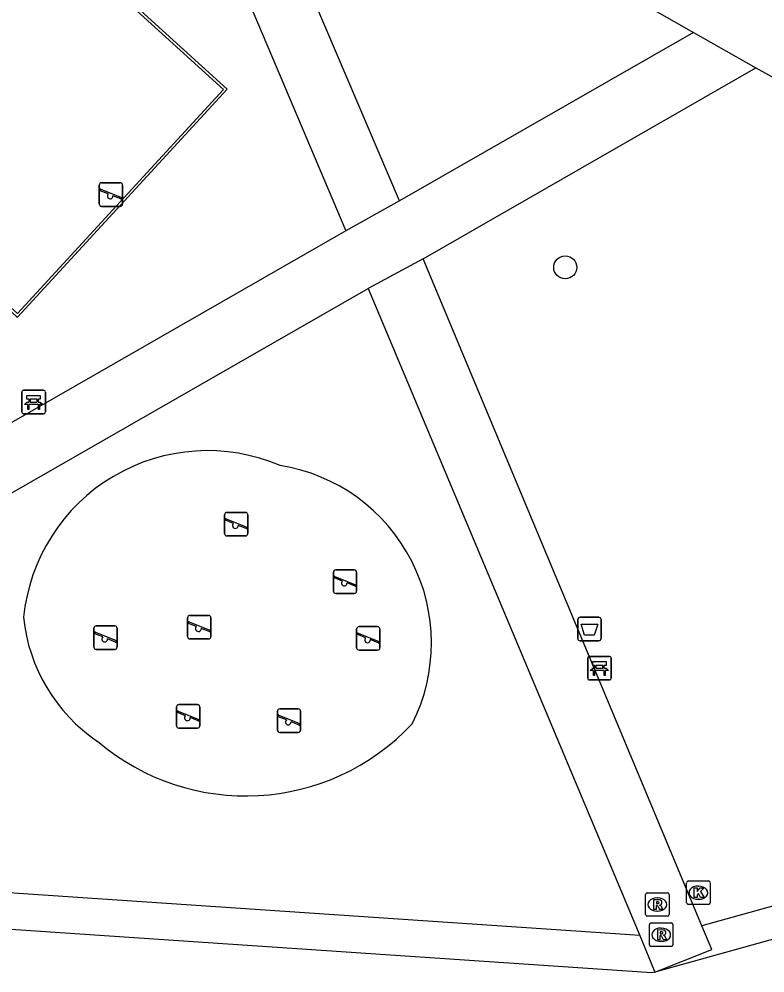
# Model space of a CAD drawing. Extents: x 163686 to 164493, y 382719 to 383870.
# Drawn here: x 164202.08 to 164233.79, y 383283.35 to 383323.89 of the extents above; entities that cross this region are included whole.
import ezdxf

# ---------------------------------------------------------------- set-up
doc = ezdxf.new("R2010")
doc.units = 0
for name, color, linetype in [('IMGEO_Afvalbak', 7, 'Continuous'), ('IMGEO_Bank', 7, 'Continuous'), ('IMGEO_Boom', 7, 'Continuous'), ('IMGEO_Groenvoorziening', 7, 'Continuous'), ('IMGEO_Hek', 7, 'Continuous'), ('IMGEO_Kolk', 7, 'Continuous'), ('IMGEO_Pand', 7, 'Continuous'), ('IMGEO_Rioolput', 7, 'Continuous'), ('IMGEO_Speelvoorziening', 7, 'Continuous'), ('IMGEO_Voetpad_gesloten', 7, 'Continuous'), ('IMGEO_Voetpad_open', 7, 'Continuous')]:
    doc.layers.add(name, color=color, linetype=linetype)

msp = doc.modelspace()

# ---------------------------------------------------------------- linework, layer by layer
at = {"layer": 'IMGEO_Afvalbak'}
for p, q in [((164225.837, 383297.561), (164225.837, 383298.361)), ((164225.837, 383298.361), (164225.837, 383297.561)), ((164225.937, 383298.461), (164226.727, 383298.461)), ((164226.727, 383298.461), (164225.937, 383298.461)), ((164226.827, 383298.361), (164226.827, 383297.561)), ((164226.827, 383297.561), (164226.827, 383298.361)), ((164226.727, 383297.461), (164225.937, 383297.461)), ((164225.937, 383297.461), (164226.727, 383297.461))]:
    msp.add_line(p, q, dxfattribs=at)
msp.add_lwpolyline([(164225.98, 383298.175), (164226.684, 383298.175), (164226.535, 383297.705), (164226.129, 383297.705), (164225.98, 383298.175)], dxfattribs=at)
for centre, start, end in [((164225.937, 383298.361), 90, 180), ((164225.937, 383298.361), 90, 180), ((164226.727, 383298.361), 0, 90), ((164226.727, 383298.361), 360, 90), ((164225.937, 383297.561), 180, 270), ((164225.937, 383297.561), 180, 270), ((164226.727, 383297.561), 270, 0), ((164226.727, 383297.561), 270, 0)]:
    msp.add_arc(centre, 0.1, start, end, dxfattribs=at)
at = {"layer": 'IMGEO_Bank'}
for p, q in [((164202.204, 383307.186), (164202.204, 383308.027)), ((164202.204, 383308.027), (164202.204, 383307.186)), ((164202.279, 383308.111), (164203.12, 383308.111)), ((164203.12, 383308.111), (164202.279, 383308.111)), ((164203.204, 383308.036), (164203.204, 383307.195)), ((164203.204, 383307.195), (164203.204, 383308.036)), ((164202.901, 383307.509), (164202.508, 383307.509)), ((164202.513, 383307.617), (164202.513, 383307.723)), ((164202.557, 383307.723), (164202.557, 383307.617)), ((164202.845, 383307.729), (164202.563, 383307.729)), ((164202.563, 383307.611), (164202.845, 383307.611)), ((164202.851, 383307.617), (164202.851, 383307.723)), ((164202.895, 383307.723), (164202.895, 383307.617)), ((164203.129, 383307.111), (164202.288, 383307.111)), ((164202.288, 383307.111), (164203.129, 383307.111)), ((164226.257, 383295.876), (164226.257, 383296.717)), ((164226.257, 383296.717), (164226.257, 383295.876)), ((164226.332, 383296.801), (164227.173, 383296.801)), ((164227.173, 383296.801), (164226.332, 383296.801)), ((164227.257, 383296.726), (164227.257, 383295.885)), ((164227.257, 383295.885), (164227.257, 383296.726)), ((164226.954, 383296.199), (164226.561, 383296.199)), ((164226.566, 383296.307), (164226.566, 383296.413)), ((164226.61, 383296.413), (164226.61, 383296.307)), ((164226.898, 383296.419), (164226.616, 383296.419)), ((164226.616, 383296.301), (164226.898, 383296.301)), ((164226.904, 383296.307), (164226.904, 383296.413)), ((164226.948, 383296.413), (164226.948, 383296.307)), ((164227.182, 383295.801), (164226.341, 383295.801)), ((164226.341, 383295.801), (164227.182, 383295.801))]:
    msp.add_line(p, q, dxfattribs=at)
for points in [[(164202.507, 383307.729), (164202.421, 383307.729), (164202.421, 383307.89), (164202.984, 383307.89), (164202.984, 383307.729), (164202.901, 383307.729)], [(164202.451, 383307.509), (164202.309, 383307.509), (164202.421, 383307.611), (164202.507, 383307.611)], [(164202.501, 383307.502), (164202.501, 383307.295), (164202.458, 383307.295), (164202.458, 383307.502)], [(164202.901, 383307.611), (164202.984, 383307.611), (164203.096, 383307.509), (164202.957, 383307.509)], [(164202.951, 383307.502), (164202.951, 383307.295), (164202.907, 383307.295), (164202.907, 383307.502)], [(164226.56, 383296.419), (164226.474, 383296.419), (164226.474, 383296.58), (164227.037, 383296.58), (164227.037, 383296.419), (164226.954, 383296.419)], [(164226.504, 383296.199), (164226.362, 383296.199), (164226.474, 383296.301), (164226.56, 383296.301)], [(164226.554, 383296.192), (164226.554, 383295.985), (164226.511, 383295.985), (164226.511, 383296.192)], [(164226.954, 383296.301), (164227.037, 383296.301), (164227.149, 383296.199), (164227.01, 383296.199)], [(164227.004, 383296.192), (164227.004, 383295.985), (164226.96, 383295.985), (164226.96, 383296.192)]]:
    msp.add_lwpolyline(points, dxfattribs=at)
for centre, radius, start, end in [((164202.282, 383308.033), 0.0779, 92.4484, 184.2845), ((164202.282, 383308.033), 0.0779, 92.4484, 184.2845), ((164203.126, 383308.033), 0.0779, 2.4484, 94.2845), ((164203.126, 383308.033), 0.0779, 2.4484, 94.2845), ((164202.451, 383307.502), 0.00671, 2.8957, 87.1043), ((164202.508, 383307.502), 0.00671, 92.8957, 177.1043), ((164202.506, 383307.722), 0.00671, 2.8957, 87.1043), ((164202.506, 383307.618), 0.00671, 272.8957, 357.1043), ((164202.563, 383307.722), 0.00671, 92.8957, 177.1043), ((164202.563, 383307.618), 0.00671, 182.8957, 267.1043), ((164202.845, 383307.722), 0.00671, 2.8957, 87.1043), ((164202.845, 383307.618), 0.00671, 272.8957, 357.1043), ((164202.902, 383307.722), 0.00671, 92.8957, 177.1043), ((164202.902, 383307.618), 0.00671, 182.8957, 267.1043), ((164202.9, 383307.502), 0.00671, 2.8957, 87.1043), ((164202.957, 383307.502), 0.00671, 92.8957, 177.1043), ((164202.282, 383307.189), 0.0779, 182.4484, 274.2845), ((164202.282, 383307.189), 0.0779, 182.4484, 274.2845), ((164203.126, 383307.189), 0.0779, 272.4484, 4.2845), ((164203.126, 383307.189), 0.0779, 272.4484, 4.2845), ((164226.335, 383296.723), 0.0779, 92.4484, 184.2845), ((164226.335, 383296.723), 0.0779, 92.4484, 184.2845), ((164227.179, 383296.723), 0.0779, 2.4484, 94.2845), ((164227.179, 383296.723), 0.0779, 2.4484, 94.2845), ((164226.504, 383296.192), 0.00671, 2.8957, 87.1043), ((164226.561, 383296.192), 0.00671, 92.8957, 177.1043), ((164226.559, 383296.412), 0.00671, 2.8957, 87.1043), ((164226.559, 383296.308), 0.00671, 272.8957, 357.1043), ((164226.616, 383296.412), 0.00671, 92.8957, 177.1043), ((164226.616, 383296.308), 0.00671, 182.8957, 267.1043), ((164226.898, 383296.412), 0.00671, 2.8957, 87.1043), ((164226.898, 383296.308), 0.00671, 272.8957, 357.1043), ((164226.955, 383296.412), 0.00671, 92.8957, 177.1043), ((164226.955, 383296.308), 0.00671, 182.8957, 267.1043), ((164226.953, 383296.192), 0.00671, 2.8957, 87.1043), ((164227.01, 383296.192), 0.00671, 92.8957, 177.1043), ((164226.335, 383295.879), 0.0779, 182.4484, 274.2845), ((164226.335, 383295.879), 0.0779, 182.4484, 274.2845), ((164227.179, 383295.879), 0.0779, 272.4484, 4.2845), ((164227.179, 383295.879), 0.0779, 272.4484, 4.2845)]:
    msp.add_arc(centre, radius, start, end, dxfattribs=at)
at = {"layer": 'IMGEO_Boom'}
msp.add_circle((164225.302, 383313.333), 0.489, dxfattribs=at)
at = {"layer": 'IMGEO_Groenvoorziening'}
msp.add_lwpolyline([(164192.811, 383337.203), (164210.778, 383320.894), (164202.011, 383311.366), (164183.969, 383327.594), (164192.811, 383337.203)], dxfattribs=at)
for centre, radius, start, end in [((164210.096, 383297.686), 7.858, 66.868, 174.3446), ((164211.981, 383297.372), 7.635, 333.2762, 80.9389), ((164209.444, 383299.164), 7.202, 185.6126, 236.0652), ((164211.719, 383300.57), 9.701, 229.5381, 316.8799)]:
    msp.add_arc(centre, radius, start, end, dxfattribs=at)
at = {"layer": 'IMGEO_Hek'}
msp.add_lwpolyline([(164202.012, 383311.217), (164210.934, 383320.901), (164192.804, 383337.358), (164183.812, 383327.587), (164191.266, 383320.882), (164201.965, 383311.259), (164202.012, 383311.217)], dxfattribs=at)
at = {"layer": 'IMGEO_Kolk'}
for p, q in [((164230.465, 383286.33), (164230.465, 383287.182)), ((164230.54, 383287.256), (164231.392, 383287.256)), ((164231.466, 383287.182), (164231.466, 383286.33)), ((164230.953, 383287.036), (164230.978, 383287.036)), ((164230.976, 383286.476), (164230.951, 383286.476)), ((164231.392, 383286.256), (164230.54, 383286.256))]:
    msp.add_line(p, q, dxfattribs=at)
for points in [[(164230.465, 383286.33), (164230.465, 383287.182)], [(164230.54, 383287.256), (164231.392, 383287.256)], [(164231.466, 383287.182), (164231.466, 383286.33)], [(164230.786, 383286.956), (164230.909, 383286.956), (164230.909, 383286.805), (164231.039, 383286.956), (164231.203, 383286.956), (164231.057, 383286.805), (164231.21, 383286.556), (164231.058, 383286.556), (164230.973, 383286.72), (164230.909, 383286.653), (164230.909, 383286.556), (164230.786, 383286.556), (164230.786, 383286.956)], [(164231.392, 383286.256), (164230.54, 383286.256)]]:
    msp.add_lwpolyline(points, dxfattribs=at)
for centre, start, end in [((164230.542, 383287.18), 91.552, 178.448), ((164230.542, 383287.18), 91.552, 178.448), ((164231.39, 383287.18), 1.552, 88.448), ((164231.39, 383287.18), 1.552, 88.448), ((164230.542, 383286.332), 181.552, 268.448), ((164230.542, 383286.332), 181.552, 268.448), ((164231.39, 383286.332), 271.552, 358.448), ((164231.39, 383286.332), 271.552, 358.448)]:
    msp.add_arc(centre, 0.0765, start, end, dxfattribs=at)
for centre, major_axis, ratio, start_param, end_param in [((164230.952, 383286.756), (-0.387, 0.002), 0.722429, 4.712389, 7.853982), ((164230.977, 383286.756), (-0.39, 0.002), 0.717154, 1.570796, 4.712389)]:
    msp.add_ellipse(centre, major_axis=major_axis, ratio=ratio, start_param=start_param, end_param=end_param, dxfattribs=at)
at = {"layer": 'IMGEO_Pand'}
for points in [[(164249.278, 383288.989), (164229.119, 383283.385)], [(164229.119, 383283.385), (164228.98, 383283.346), (164172.791, 383287.15)]]:
    msp.add_lwpolyline(points, dxfattribs=at)
at = {"layer": 'IMGEO_Rioolput'}
for p, q in [((164228.717, 383285.827), (164228.717, 383286.679)), ((164228.792, 383286.753), (164229.644, 383286.753)), ((164229.205, 383286.533), (164229.23, 383286.533)), ((164229.718, 383286.679), (164229.718, 383285.827)), ((164229.228, 383285.973), (164229.203, 383285.973)), ((164229.644, 383285.753), (164228.792, 383285.753)), ((164228.883, 383284.545), (164228.883, 383285.397)), ((164228.958, 383285.471), (164229.81, 383285.471)), ((164229.371, 383285.251), (164229.396, 383285.251)), ((164229.884, 383285.397), (164229.884, 383284.545)), ((164229.81, 383284.471), (164228.958, 383284.471)), ((164229.394, 383284.691), (164229.369, 383284.691))]:
    msp.add_line(p, q, dxfattribs=at)
for points in [[(164228.717, 383285.827), (164228.717, 383286.679)], [(164228.792, 383286.753), (164229.644, 383286.753)], [(164229.306, 383286.451), (164229.054, 383286.453), (164229.054, 383286.053)], [(164229.232, 383286.372), (164229.178, 383286.372), (164229.178, 383286.291)], [(164229.718, 383286.679), (164229.718, 383285.827)], [(164229.054, 383286.053), (164229.178, 383286.053), (164229.178, 383286.215), (164229.189, 383286.215)], [(164229.178, 383286.291), (164229.23, 383286.291)], [(164229.236, 383286.186), (164229.307, 383286.053), (164229.447, 383286.053), (164229.382, 383286.179)], [(164229.644, 383285.753), (164228.792, 383285.753)], [(164228.883, 383284.545), (164228.883, 383285.397)], [(164228.958, 383285.471), (164229.81, 383285.471)], [(164229.472, 383285.169), (164229.22, 383285.171), (164229.22, 383284.771)], [(164229.884, 383285.397), (164229.884, 383284.545)], [(164229.22, 383284.771), (164229.344, 383284.771), (164229.344, 383284.933), (164229.355, 383284.933)], [(164229.398, 383285.09), (164229.344, 383285.09), (164229.344, 383285.009)], [(164229.344, 383285.009), (164229.396, 383285.009)], [(164229.402, 383284.904), (164229.473, 383284.771), (164229.613, 383284.771), (164229.548, 383284.897)], [(164229.81, 383284.471), (164228.958, 383284.471)]]:
    msp.add_lwpolyline(points, dxfattribs=at)
for centre, radius, start, end in [((164228.794, 383286.677), 0.0765, 91.552, 178.448), ((164228.794, 383286.677), 0.0765, 91.552, 178.448), ((164229.238, 383286.276), 0.0964, 77.0061, 93.1865), ((164229.252, 383286.333), 0.0378, 276.6634, 79.6772), ((164229.305, 383286.341), 0.109, 350.3612, 89.416), ((164229.642, 383286.677), 0.0765, 1.552, 88.448), ((164229.642, 383286.677), 0.0765, 1.552, 88.448), ((164229.188, 383286.162), 0.0533, 26.0293, 88.6989), ((164229.214, 383286.48), 0.19, 274.7715, 282.9687), ((164229.303, 383286.341), 0.112, 277.5842, 350.9817), ((164229.287, 383286.126), 0.108, 29.5134, 73.7905), ((164228.794, 383285.829), 0.0765, 181.552, 268.448), ((164228.794, 383285.829), 0.0765, 181.552, 268.448), ((164229.642, 383285.829), 0.0765, 271.552, 358.448), ((164229.642, 383285.829), 0.0765, 271.552, 358.448), ((164228.96, 383285.395), 0.0765, 91.552, 178.448), ((164228.96, 383285.395), 0.0765, 91.552, 178.448), ((164229.471, 383285.059), 0.109, 350.3612, 89.416), ((164229.808, 383285.395), 0.0765, 1.552, 88.448), ((164229.808, 383285.395), 0.0765, 1.552, 88.448), ((164229.354, 383284.88), 0.0533, 26.0293, 88.6989), ((164229.38, 383285.198), 0.19, 274.7715, 282.9687), ((164229.404, 383284.994), 0.0964, 77.0061, 93.1865), ((164229.418, 383285.051), 0.0378, 276.6634, 79.6772), ((164229.469, 383285.059), 0.112, 277.5842, 350.9817), ((164229.453, 383284.844), 0.108, 29.5134, 73.7905), ((164228.96, 383284.547), 0.0765, 181.552, 268.448), ((164228.96, 383284.547), 0.0765, 181.552, 268.448), ((164229.808, 383284.547), 0.0765, 271.552, 358.448), ((164229.808, 383284.547), 0.0765, 271.552, 358.448)]:
    msp.add_arc(centre, radius, start, end, dxfattribs=at)
for centre, major_axis, ratio, start_param, end_param in [((164229.204, 383286.253), (-0.387, 0.002), 0.722429, 4.712389, 7.853982), ((164229.229, 383286.253), (-0.39, 0.002), 0.717154, 1.570796, 4.712389), ((164229.37, 383284.971), (-0.387, 0.002), 0.722429, 4.712389, 7.853982), ((164229.395, 383284.971), (-0.39, 0.002), 0.717154, 1.570796, 4.712389)]:
    msp.add_ellipse(centre, major_axis=major_axis, ratio=ratio, start_param=start_param, end_param=end_param, dxfattribs=at)
at = {"layer": 'IMGEO_Speelvoorziening'}
for p, q in [((164205.494, 383316.027), (164205.494, 383316.827)), ((164205.494, 383316.827), (164205.494, 383316.027)), ((164205.594, 383316.927), (164206.384, 383316.927)), ((164206.384, 383316.927), (164205.594, 383316.927)), ((164206.484, 383316.827), (164206.484, 383316.027)), ((164206.484, 383316.027), (164206.484, 383316.827)), ((164205.877, 383316.455), (164205.538, 383316.592)), ((164205.563, 383316.652), (164206.439, 383316.299)), ((164206.415, 383316.239), (164206.075, 383316.376)), ((164206.384, 383315.927), (164205.594, 383315.927)), ((164205.594, 383315.927), (164206.384, 383315.927)), ((164210.818, 383302.02), (164210.818, 383302.82)), ((164210.818, 383302.82), (164210.818, 383302.02)), ((164211.201, 383302.448), (164210.862, 383302.585)), ((164210.887, 383302.645), (164211.763, 383302.292)), ((164210.918, 383302.92), (164211.708, 383302.92)), ((164211.708, 383302.92), (164210.918, 383302.92)), ((164211.808, 383302.82), (164211.808, 383302.02)), ((164211.808, 383302.02), (164211.808, 383302.82)), ((164211.739, 383302.232), (164211.399, 383302.369)), ((164211.708, 383301.92), (164210.918, 383301.92)), ((164210.918, 383301.92), (164211.708, 383301.92)), ((164215.445, 383299.573), (164215.445, 383300.373)), ((164215.445, 383300.373), (164215.445, 383299.573)), ((164215.828, 383300.001), (164215.489, 383300.138)), ((164215.514, 383300.198), (164216.39, 383299.845)), ((164215.545, 383300.473), (164216.335, 383300.473)), ((164216.335, 383300.473), (164215.545, 383300.473)), ((164216.435, 383300.373), (164216.435, 383299.573)), ((164216.435, 383299.573), (164216.435, 383300.373)), ((164216.366, 383299.785), (164216.026, 383299.922)), ((164216.335, 383299.473), (164215.545, 383299.473)), ((164215.545, 383299.473), (164216.335, 383299.473)), ((164209.348, 383298.539), (164210.138, 383298.539)), ((164210.138, 383298.539), (164209.348, 383298.539)), ((164209.248, 383297.639), (164209.248, 383298.439)), ((164209.248, 383298.439), (164209.248, 383297.639)), ((164209.631, 383298.067), (164209.292, 383298.204)), ((164209.317, 383298.264), (164210.193, 383297.911)), ((164210.238, 383298.439), (164210.238, 383297.639)), ((164210.238, 383297.639), (164210.238, 383298.439)), ((164205.263, 383297.198), (164205.263, 383297.998)), ((164205.263, 383297.998), (164205.263, 383297.198)), ((164205.646, 383297.626), (164205.307, 383297.763)), ((164205.332, 383297.823), (164206.208, 383297.47)), ((164205.363, 383298.098), (164206.153, 383298.098)), ((164206.153, 383298.098), (164205.363, 383298.098)), ((164206.253, 383297.998), (164206.253, 383297.198)), ((164206.253, 383297.198), (164206.253, 383297.998)), ((164210.169, 383297.851), (164209.829, 383297.988)), ((164216.436, 383297.163), (164216.436, 383297.963)), ((164216.436, 383297.963), (164216.436, 383297.163)), ((164216.819, 383297.591), (164216.48, 383297.728)), ((164216.505, 383297.788), (164217.381, 383297.435)), ((164216.536, 383298.063), (164217.326, 383298.063)), ((164217.326, 383298.063), (164216.536, 383298.063)), ((164217.426, 383297.963), (164217.426, 383297.163)), ((164217.426, 383297.163), (164217.426, 383297.963)), ((164206.184, 383297.41), (164205.844, 383297.547)), ((164210.138, 383297.539), (164209.348, 383297.539)), ((164209.348, 383297.539), (164210.138, 383297.539)), ((164217.357, 383297.375), (164217.017, 383297.512)), ((164206.153, 383297.098), (164205.363, 383297.098)), ((164205.363, 383297.098), (164206.153, 383297.098)), ((164217.326, 383297.063), (164216.536, 383297.063)), ((164216.536, 383297.063), (164217.326, 383297.063)), ((164208.777, 383293.85), (164208.777, 383294.65)), ((164208.777, 383294.65), (164208.777, 383293.85)), ((164208.846, 383294.475), (164209.722, 383294.122)), ((164208.877, 383294.75), (164209.667, 383294.75)), ((164209.667, 383294.75), (164208.877, 383294.75)), ((164209.767, 383294.65), (164209.767, 383293.85)), ((164209.767, 383293.85), (164209.767, 383294.65)), ((164213.064, 383293.67), (164213.064, 383294.47)), ((164213.064, 383294.47), (164213.064, 383293.67)), ((164213.164, 383294.57), (164213.954, 383294.57)), ((164213.954, 383294.57), (164213.164, 383294.57)), ((164214.054, 383294.47), (164214.054, 383293.67)), ((164214.054, 383293.67), (164214.054, 383294.47)), ((164209.16, 383294.278), (164208.821, 383294.415)), ((164209.698, 383294.062), (164209.358, 383294.199)), ((164213.447, 383294.098), (164213.108, 383294.235)), ((164213.133, 383294.295), (164214.009, 383293.942)), ((164209.667, 383293.75), (164208.877, 383293.75)), ((164208.877, 383293.75), (164209.667, 383293.75)), ((164213.985, 383293.882), (164213.645, 383294.019)), ((164213.954, 383293.57), (164213.164, 383293.57)), ((164213.164, 383293.57), (164213.954, 383293.57))]:
    msp.add_line(p, q, dxfattribs=at)
for centre, radius, start, end in [((164205.594, 383316.827), 0.1, 90, 180), ((164205.594, 383316.827), 0.1, 90, 180), ((164206.384, 383316.827), 0.1, 0, 90), ((164206.384, 383316.827), 0.1, 360, 90), ((164205.551, 383316.622), 0.0327, 68.078, 248.078), ((164205.956, 383316.365), 0.12, 130.9928, 5.1632), ((164205.594, 383316.027), 0.1, 180, 270), ((164205.594, 383316.027), 0.1, 180, 270), ((164206.384, 383316.027), 0.1, 270, 0), ((164206.384, 383316.027), 0.1, 270, 0), ((164206.427, 383316.269), 0.0327, 248.078, 68.078), ((164210.918, 383302.82), 0.1, 90, 180), ((164210.918, 383302.82), 0.1, 90, 180), ((164210.875, 383302.615), 0.0327, 68.078, 248.078), ((164211.708, 383302.82), 0.1, 0, 90), ((164211.708, 383302.82), 0.1, 360, 90), ((164211.28, 383302.358), 0.12, 130.9928, 5.1632), ((164211.751, 383302.262), 0.0327, 248.078, 68.078), ((164210.918, 383302.02), 0.1, 180, 270), ((164210.918, 383302.02), 0.1, 180, 270), ((164211.708, 383302.02), 0.1, 270, 0), ((164211.708, 383302.02), 0.1, 270, 0), ((164215.545, 383300.373), 0.1, 90, 180), ((164215.545, 383300.373), 0.1, 90, 180), ((164215.502, 383300.168), 0.0327, 68.078, 248.078), ((164216.335, 383300.373), 0.1, 0, 90), ((164216.335, 383300.373), 0.1, 360, 90), ((164215.907, 383299.911), 0.12, 130.9928, 5.1632), ((164216.378, 383299.815), 0.0327, 248.078, 68.078), ((164215.545, 383299.573), 0.1, 180, 270), ((164215.545, 383299.573), 0.1, 180, 270), ((164216.335, 383299.573), 0.1, 270, 0), ((164216.335, 383299.573), 0.1, 270, 0), ((164209.348, 383298.439), 0.1, 90, 180), ((164209.348, 383298.439), 0.1, 90, 180), ((164210.138, 383298.439), 0.1, 0, 90), ((164210.138, 383298.439), 0.1, 360, 90), ((164209.305, 383298.234), 0.0327, 68.078, 248.078), ((164205.363, 383297.998), 0.1, 90, 180), ((164205.363, 383297.998), 0.1, 90, 180), ((164205.32, 383297.793), 0.0327, 68.078, 248.078), ((164206.153, 383297.998), 0.1, 0, 90), ((164206.153, 383297.998), 0.1, 360, 90), ((164209.71, 383297.977), 0.12, 130.9928, 5.1632), ((164210.181, 383297.881), 0.0327, 248.078, 68.078), ((164216.536, 383297.963), 0.1, 90, 180), ((164216.536, 383297.963), 0.1, 90, 180), ((164216.493, 383297.758), 0.0327, 68.078, 248.078), ((164217.326, 383297.963), 0.1, 0, 90), ((164217.326, 383297.963), 0.1, 360, 90), ((164205.725, 383297.536), 0.12, 130.9928, 5.1632), ((164206.196, 383297.44), 0.0327, 248.078, 68.078), ((164209.348, 383297.639), 0.1, 180, 270), ((164209.348, 383297.639), 0.1, 180, 270), ((164210.138, 383297.639), 0.1, 270, 0), ((164210.138, 383297.639), 0.1, 270, 0), ((164216.898, 383297.501), 0.12, 130.9928, 5.1632), ((164217.369, 383297.405), 0.0327, 248.078, 68.078), ((164205.363, 383297.198), 0.1, 180, 270), ((164205.363, 383297.198), 0.1, 180, 270), ((164206.153, 383297.198), 0.1, 270, 0), ((164206.153, 383297.198), 0.1, 270, 0), ((164216.536, 383297.163), 0.1, 180, 270), ((164216.536, 383297.163), 0.1, 180, 270), ((164217.326, 383297.163), 0.1, 270, 0), ((164217.326, 383297.163), 0.1, 270, 0), ((164208.877, 383294.65), 0.1, 90, 180), ((164208.877, 383294.65), 0.1, 90, 180), ((164208.834, 383294.445), 0.0327, 68.078, 248.078), ((164209.667, 383294.65), 0.1, 0, 90), ((164209.667, 383294.65), 0.1, 360, 90), ((164213.164, 383294.47), 0.1, 90, 180), ((164213.164, 383294.47), 0.1, 90, 180), ((164213.954, 383294.47), 0.1, 0, 90), ((164213.954, 383294.47), 0.1, 360, 90), ((164209.239, 383294.188), 0.12, 130.9928, 5.1632), ((164209.71, 383294.092), 0.0327, 248.078, 68.078), ((164213.121, 383294.265), 0.0327, 68.078, 248.078), ((164213.526, 383294.008), 0.12, 130.9928, 5.1632), ((164208.877, 383293.85), 0.1, 180, 270), ((164208.877, 383293.85), 0.1, 180, 270), ((164209.667, 383293.85), 0.1, 270, 0), ((164209.667, 383293.85), 0.1, 270, 0), ((164213.164, 383293.67), 0.1, 180, 270), ((164213.164, 383293.67), 0.1, 180, 270), ((164213.954, 383293.67), 0.1, 270, 0), ((164213.954, 383293.67), 0.1, 270, 0), ((164213.997, 383293.912), 0.0327, 248.078, 68.078)]:
    msp.add_arc(centre, radius, start, end, dxfattribs=at)
at = {"layer": 'IMGEO_Voetpad_gesloten'}
for points in [[(164206.649, 383336.883), (164215.972, 383314.881)], [(164210.229, 383335.008), (164230.754, 383323.319)], [(164218.252, 383316.165), (164210.229, 383335.008)], [(164230.754, 383323.319), (164218.252, 383316.165)], [(164230.754, 383323.319), (164233.405, 383321.815)], [(164219.258, 383313.698), (164233.405, 383321.815)], [(164233.405, 383321.815), (164246.121, 383314.802), (164271.778, 383300.248)], [(164218.252, 383316.165), (164215.972, 383314.881)], [(164215.972, 383314.881), (164182.325, 383295.595)], [(164219.258, 383313.698), (164216.924, 383312.436)], [(164231.115, 383285.345), (164219.258, 383313.698)], [(164175.219, 383288.541), (164216.924, 383312.436)], [(164216.924, 383312.436), (164228.468, 383284.936)], [(164229.119, 383283.385), (164231.537, 383284.337), (164231.115, 383285.345)], [(164228.468, 383284.936), (164229.119, 383283.385)]]:
    msp.add_lwpolyline(points, dxfattribs=at)
at = {"layer": 'IMGEO_Voetpad_open'}
for points in [[(164249.278, 383288.989), (164248.915, 383290.293), (164231.115, 383285.345)], [(164228.468, 383284.936), (164175.219, 383288.541)]]:
    msp.add_lwpolyline(points, dxfattribs=at)

doc.saveas('drawing.dxf')
